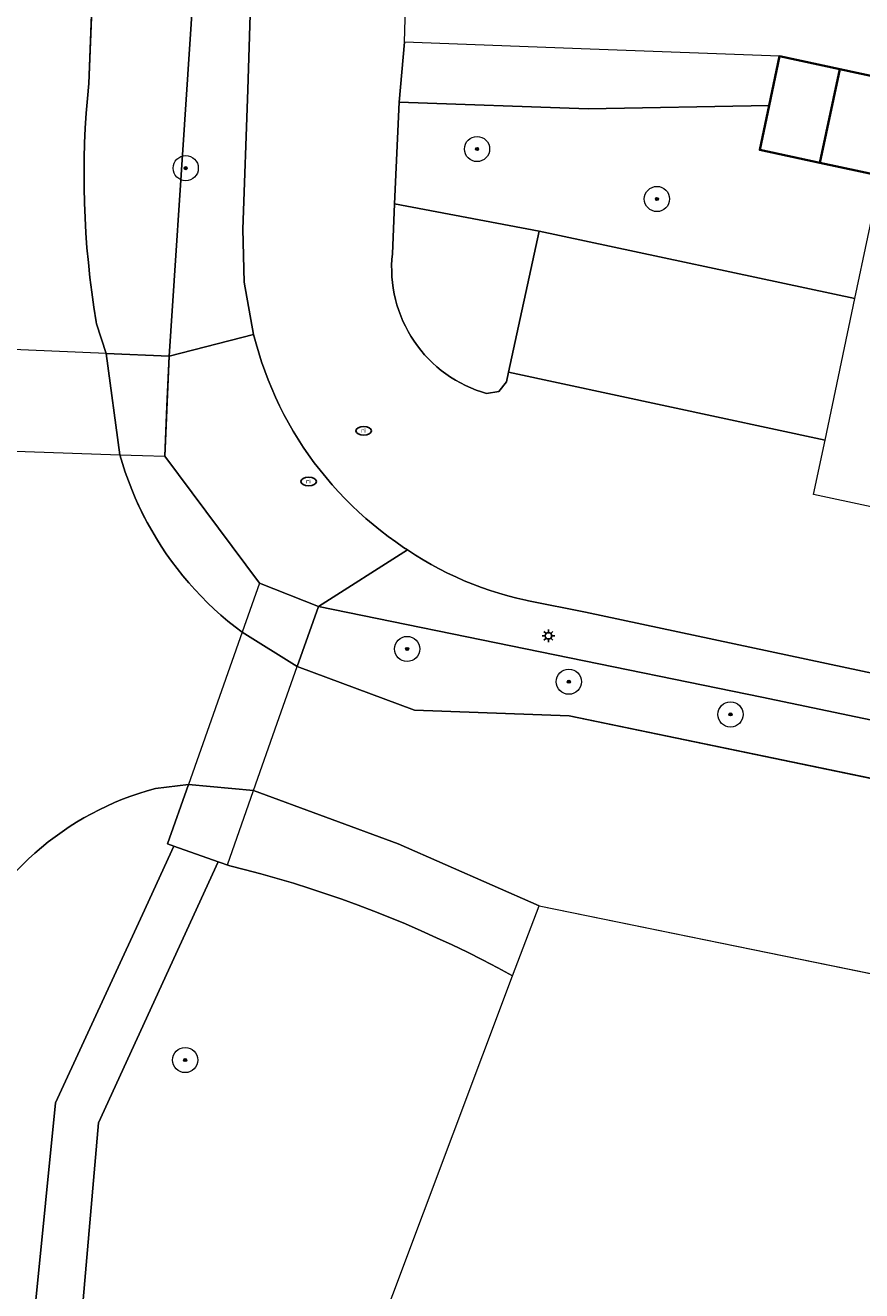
# Model space of a CAD drawing. Header units: metres. Extents: x 152610 to 160096, y 456114 to 462495.
# Tile 607 of 938: x 158668 to 158695, y 460187 to 460227. Entities that reach past the tile are written whole.
import ezdxf
from ezdxf.enums import TextEntityAlignment as Align

# ---------------------------------------------------------------- set-up
doc = ezdxf.new("R2010")
doc.units = ezdxf.units.M
doc.header["$LTSCALE"] = 0.5
doc.layers.get('0').update_dxf_attribs({"linetype": 'CONTINUOUS'})
for name, color, linetype, lineweight in [('B-PV-GK-BESCHOEIING-G', 251, 'GK-BESCHOEIING-SO', 18), ('B-PV-GR-BEPLANTING_CULTUUR_BOSPLANTSOEN-GV', 251, 'CONTINUOUS', 18), ('B-PV-GR-BEPLANTING_CULTUUR_HEESTERS-GV', 251, 'CONTINUOUS', 18), ('B-PV-GR-BOOM-S', 251, 'CONTINUOUS', 25), ('B-PV-GW-TALUD_KRUIN-G', 251, 'CONTINUOUS', 18), ('B-PV-IE-MEUBILAIR-S', 251, 'CONTINUOUS', 25), ('B-PV-KW-KUNSTWERK_DEK-GV', 251, 'CONTINUOUS', 18), ('B-PV-OG-BEBOUWING-GV', 6, 'CONTINUOUS', 35), ('B-PV-OG-TERREIN_BEGROEID-GV', 251, 'CONTINUOUS', 18), ('B-PV-OG-WATER_SLOOT-GV', 251, 'CONTINUOUS', 18), ('B-PV-VH-GESLOTENVERHARDING_ASFALT-GV', 251, 'CONTINUOUS', 18), ('B-PV-VH-OPENVERHARDING_BETONSTRAATSTEEN-GV', 251, 'CONTINUOUS', 18), ('B-PV-VH-OPENVERHARDING_TEGEL-GV', 251, 'CONTINUOUS', 18)]:
    doc.layers.add(name, color=color, linetype=linetype, lineweight=lineweight)
doc.styles.add('NLCS-ISO', font='NLCS-ISO.ttf')
doc.linetypes.add('GK-BESCHOEIING-SO', pattern='A,18,-3,[1,NLCS.SHX,S=0.6,R=0,X=0,Y=0],-3', length=24)

# ---------------------------------------------------------------- blocks, each defined once
blk = doc.blocks.new('SIE-MEUBILAIR_PAAL_LICHTMAST-SO')
for points in [[(-0.62, 0), (-1, 0)], [(-0.71, 0.71), (-0.44, 0.44)], [(0, 1), (0, 0.62)], [(0.44, 0.44), (0.71, 0.71)], [(1, 0), (0.62, 0)], [(-0.71, -0.71), (-0.44, -0.44)], [(0, -0.62), (0, -1)], [(0.44, -0.44), (0.71, -0.71)]]:
    blk.add_lwpolyline(points)
blk.add_circle((0, 0), 0.5)
blk = doc.blocks.new('SIE-MEUBILAIR_PUT_RIOOLPUT-SO')
blk.add_ellipse((0, 0), major_axis=(1.25, 0), ratio=0.54)
at = {"style": 'NLCS-ISO'}
blk.add_text('ri', height=0.75, dxfattribs=at).set_placement((-0.04, 0.07), align=Align.MIDDLE_CENTER)
blk = doc.blocks.new('SGR-BOOM_GBKN-SO')
at = {"linetype": 'ByBlock', "lineweight": 18}
h = blk.add_hatch(color=0, dxfattribs=at)
h.dxf.hatch_style = 1
edge = h.paths.add_edge_path()
edge.add_arc((0, 0), 0.25, 0, 360)
at = {"color": 0, "linetype": 'ByBlock', "lineweight": 18}
for radius in [2, 0.25]:
    blk.add_circle((0, 0), radius, dxfattribs=at)
at = {"color": 0, "linetype": 'ByBlock', "lineweight": 18, "style": 'NLCS-ISO'}
blk.add_attdef('SOORT', (2.5, 0), '', height=1.5, dxfattribs=at)

msp = doc.modelspace()

# ---------------------------------------------------------------- linework, layer by layer
at = {"layer": 'B-PV-GK-BESCHOEIING-G', "flags": 128}
msp.add_lwpolyline([(158474.733, 460059.158), (158474.943, 460059.189), (158475.393, 460059.246), (158475.843, 460059.296), (158476.295, 460059.338), (158476.747, 460059.372), (158477.199, 460059.398), (158477.652, 460059.416), (158478.105, 460059.426), (158478.558, 460059.429), (158479.012, 460059.423), (158479.465, 460059.409), (158479.917, 460059.387), (158480.37, 460059.357), (158480.821, 460059.319), (158481.272, 460059.273), (158481.722, 460059.219), (158482.171, 460059.157), (158482.619, 460059.088), (158483.066, 460059.01), (158483.511, 460058.925), (158483.954, 460058.831), (158484.396, 460058.73), (158484.836, 460058.621), (158485.274, 460058.505), (158485.71, 460058.38), (158486.144, 460058.248), (158486.575, 460058.109), (158487.004, 460057.962), (158487.43, 460057.807), (158487.853, 460057.644), (158488.273, 460057.475), (158488.69, 460057.298), (158489.104, 460057.113), (158489.515, 460056.921), (158489.922, 460056.723), (158490.326, 460056.516), (158490.726, 460056.303), (158491.122, 460056.083), (158491.514, 460055.856), (158491.903, 460055.622), (158492.287, 460055.381), (158492.666, 460055.133), (158493.041, 460054.879), (158493.412, 460054.618), (158493.778, 460054.351), (158494.139, 460054.077), (158494.496, 460053.797), (158494.847, 460053.511), (158495.193, 460053.218), (158495.534, 460052.919), (158495.87, 460052.615), (158496.2, 460052.305), (158496.525, 460051.988), (158496.844, 460051.666), (158497.157, 460051.339), (158497.465, 460051.006), (158498.657, 460049.856), (158500, 460048.907), (158501.649, 460047.928), (158503.451, 460047.272), (158503.768, 460047.182), (158504.636, 460046.931), (158505.5, 460046.672), (158506.363, 460046.406), (158507.223, 460046.132), (158508.08, 460045.85), (158508.936, 460045.561), (158509.788, 460045.264), (158510.638, 460044.96), (158511.485, 460044.648), (158512.329, 460044.329), (158513.171, 460044.002), (158514.009, 460043.668), (158514.845, 460043.326), (158515.677, 460042.977), (158516.506, 460042.62), (158517.332, 460042.257), (158518.155, 460041.886), (158518.975, 460041.507), (158519.791, 460041.122), (158520.604, 460040.729), (158521.413, 460040.329), (158522.219, 460039.922), (158523.021, 460039.507), (158523.819, 460039.086), (158524.613, 460038.657), (158525.404, 460038.222), (158525.955, 460037.907), (158526.509, 460037.598), (158527.067, 460037.297), (158527.629, 460037.002), (158528.195, 460036.715), (158528.765, 460036.435), (158529.337, 460036.162), (158529.914, 460035.896), (158530.493, 460035.637), (158531.076, 460035.386), (158531.662, 460035.143), (158532.251, 460034.906), (158532.842, 460034.677), (158533.437, 460034.456), (158534.035, 460034.242), (158534.635, 460034.036), (158535.237, 460033.837), (158535.842, 460033.646), (158536.45, 460033.462), (158537.059, 460033.286), (158537.671, 460033.118), (158538.285, 460032.958), (158538.901, 460032.805), (158539.519, 460032.66), (158540.138, 460032.523), (158540.76, 460032.394), (158541.382, 460032.273), (158542.007, 460032.159), (158542.145, 460032.135), (158584.685, 460024.085), (158585.019, 460024.016), (158585.354, 460023.955), (158585.69, 460023.902), (158586.028, 460023.856), (158586.367, 460023.819), (158586.706, 460023.79), (158587.046, 460023.768), (158587.386, 460023.755), (158587.727, 460023.75), (158588.068, 460023.752), (158588.408, 460023.763), (158588.748, 460023.781), (158589.088, 460023.808), (158589.427, 460023.842), (158589.765, 460023.885), (158590.102, 460023.935), (158590.437, 460023.994), (158590.772, 460024.06), (158591.104, 460024.134), (158591.435, 460024.215), (158591.763, 460024.305), (158592.09, 460024.402), (158592.414, 460024.507), (158592.736, 460024.619), (158593.054, 460024.739), (158593.37, 460024.867), (158593.683, 460025.002), (158593.889, 460025.095), (158594.111, 460025.174), (158594.513, 460025.312), (158594.918, 460025.442), (158595.325, 460025.564), (158595.735, 460025.679), (158596.147, 460025.786), (158596.56, 460025.885), (158596.976, 460025.977), (158597.393, 460026.06), (158597.811, 460026.136), (158598.231, 460026.204), (158598.652, 460026.264), (158599.075, 460026.316), (158599.498, 460026.36), (158599.921, 460026.396), (158600.346, 460026.424), (158600.771, 460026.444), (158601.196, 460026.456), (158601.621, 460026.46), (158602.047, 460026.456), (158602.472, 460026.444), (158602.897, 460026.424), (158603.321, 460026.397), (158603.745, 460026.361), (158604.168, 460026.317), (158604.59, 460026.265), (158605.011, 460026.206), (158605.431, 460026.138), (158605.85, 460026.062), (158606.267, 460025.979), (158606.682, 460025.888), (158607.096, 460025.789), (158614.619, 460024.73), (158616.954, 460024.152), (158630.636, 460021.782), (158631.11, 460021.67), (158631.585, 460021.565), (158632.062, 460021.469), (158632.541, 460021.38), (158633.021, 460021.299), (158633.502, 460021.226), (158633.985, 460021.161), (158634.468, 460021.104), (158634.952, 460021.055), (158635.437, 460021.014), (158635.923, 460020.981), (158636.409, 460020.956), (158636.896, 460020.939), (158637.382, 460020.929), (158637.869, 460020.928), (158638.356, 460020.935), (158638.842, 460020.95), (158639.329, 460020.973), (158639.814, 460021.003), (158640.3, 460021.042), (158640.784, 460021.089), (158641.268, 460021.143), (158641.75, 460021.206), (158642.232, 460021.277), (158642.713, 460021.355), (158643.192, 460021.441), (158643.669, 460021.536), (158644.145, 460021.638), (158644.209, 460021.652), (158644.457, 460021.708), (158644.835, 460021.786), (158645.215, 460021.857), (158645.596, 460021.92), (158645.978, 460021.975), (158646.361, 460022.022), (158646.745, 460022.061), (158647.13, 460022.092), (158647.516, 460022.115), (158647.902, 460022.13), (158648.288, 460022.137), (158648.674, 460022.136), (158649.06, 460022.127), (158649.446, 460022.11), (158649.831, 460022.086), (158650.216, 460022.053), (158650.6, 460022.012), (158650.983, 460021.963), (158651.365, 460021.906), (158651.745, 460021.842), (158652.125, 460021.769), (158652.502, 460021.689), (158652.878, 460021.601), (158653.253, 460021.505), (158653.625, 460021.401), (158653.994, 460021.29), (158654.362, 460021.171), (158654.726, 460021.045), (158655.089, 460020.911), (158655.448, 460020.769), (158655.804, 460020.62), (158656.157, 460020.464), (158656.507, 460020.3), (158656.853, 460020.129), (158657.196, 460019.951), (158657.535, 460019.767), (158657.87, 460019.575), (158658.201, 460019.376), (158658.528, 460019.17), (158659.581, 460014.995), (158660.547, 460013.802), (158661.019, 460013.554), (158661.798, 460013.146), (158662.244, 460013.587), (158662.352, 460014.275), (158662.353, 460015.601), (158662.635, 460017.118), (158662.987, 460017.748), (158666.914, 460018.277), (158667.106, 460018.303), (158669.964, 460018.687), (158670.182, 460018.717), (158671.399, 460018.541), (158671.447, 460018.534), (158671.66, 460018.495), (158671.872, 460018.449), (158672.082, 460018.396), (158672.29, 460018.334), (158672.496, 460018.265), (158672.698, 460018.188), (158672.898, 460018.104), (158673.095, 460018.013), (158673.288, 460017.914), (158673.477, 460017.808), (158673.663, 460017.696), (158673.844, 460017.577), (158674.02, 460017.451), (158674.192, 460017.318), (158674.359, 460017.18), (158674.52, 460017.035), (158674.676, 460016.884), (158674.827, 460016.728), (158674.971, 460016.567), (158675.11, 460016.4), (158675.242, 460016.228), (158675.368, 460016.051), (158675.487, 460015.87), (158675.6, 460015.685), (158675.705, 460015.495), (158675.804, 460015.302), (158675.895, 460015.106), (158675.979, 460014.906), (158676.056, 460014.703), (158676.125, 460014.497), (158676.186, 460014.289), (158676.24, 460014.079), (158676.286, 460013.867), (158676.324, 460013.654), (158676.354, 460013.439), (158676.753, 460008.743), (158676.77, 460008.544), (158676.933, 460006.617), (158676.95, 460006.417), (158677.59, 460002.15), (158678.147, 460000), (158678.47, 459998.75), (158681.56, 459993.85), (158682.373, 459992.754), (158683.361, 459991.812), (158683.561, 459991.657), (158683.766, 459991.508), (158683.976, 459991.366), (158684.189, 459991.23), (158684.408, 459991.101), (158684.63, 459990.979), (158684.855, 459990.865), (158685.085, 459990.757), (158685.317, 459990.657), (158685.553, 459990.564), (158685.791, 459990.479), (158686.032, 459990.401), (158686.276, 459990.331), (158686.521, 459990.268), (158686.6, 459990.25), (158751.58, 459978.72), (158751.778, 459978.68), (158756.595, 459977.716), (158756.791, 459977.677), (158834.12, 459963.78), (158843.94, 459961.89), (158852.56, 459960.22), (158852.897, 459960.137), (158853.235, 459960.061), (158853.575, 459959.994), (158853.917, 459959.934), (158854.259, 459959.882), (158854.603, 459959.838), (158854.948, 459959.803), (158855.294, 459959.775), (158855.64, 459959.755), (158855.986, 459959.743), (158856.333, 459959.739), (158856.68, 459959.743), (158857.026, 459959.755), (158857.372, 459959.775), (158857.718, 459959.803), (158858.063, 459959.839), (158858.407, 459959.882), (158858.75, 459959.934), (158859.07, 459959.99), (158859.409, 459960.091), (158859.778, 459960.194), (158860.149, 459960.288), (158860.522, 459960.375), (158860.897, 459960.454), (158861.273, 459960.526), (158861.651, 459960.589), (158862.03, 459960.645), (158862.41, 459960.692), (158862.791, 459960.732), (158863.172, 459960.763), (158863.555, 459960.787), (158863.937, 459960.803), (158864.32, 459960.81), (158864.703, 459960.81), (158865.086, 459960.802), (158865.469, 459960.785), (158865.851, 459960.761), (158866.233, 459960.729), (158866.614, 459960.688), (158866.994, 459960.64), (158867.372, 459960.584), (158867.75, 459960.52), (158896.821, 459951.25), (158899.349, 459950.965), (158901.43, 459950.73), (158906.435, 459950.678), (158906.882, 459950.597), (158909.016, 459950.211), (158915.147, 459949.101), (158917.198, 459948.729), (158917.642, 459948.649), (158921.99, 459945.69), (158925.427, 459945.052), (158964.503, 459937.795), (159000, 459934.696), (159003.633, 459934.171), (159005.109, 459934.22), (159006.093, 459934.614), (159007.077, 459935.305), (159007.962, 459936.143), (159014.89, 459947.09), (159017.691, 459951.429), (159019.017, 459954.043), (159018.462, 459968.244), (159020.418, 459992.305), (159020.706, 459993.813), (159022.152, 460000), (159022.95, 460003.42), (159027.25, 460016.67), (159028.16, 460021.17), (159028.265, 460024.361), (159027.69, 460030.4), (159027.671, 460030.666), (159027.644, 460030.931), (159027.609, 460031.195), (159027.566, 460031.459), (159027.515, 460031.72), (159027.457, 460031.98), (159027.391, 460032.239), (159027.316, 460032.495), (159027.235, 460032.748), (159027.145, 460033), (159027.049, 460033.248), (159026.944, 460033.493), (159026.833, 460033.736), (159026.714, 460033.974), (159026.588, 460034.209), (159026.456, 460034.441), (159026.316, 460034.668), (159026.23, 460034.8), (159026.04, 460035.142), (159025.843, 460035.481), (159025.639, 460035.815), (159025.429, 460036.145), (159025.211, 460036.47), (159024.987, 460036.792), (159024.757, 460037.108), (159024.52, 460037.42), (159024.277, 460037.727), (159024.028, 460038.028), (159023.772, 460038.325), (159023.511, 460038.616), (159023.243, 460038.902), (159022.97, 460039.183), (159022.691, 460039.457), (159022.407, 460039.726), (159022.117, 460039.989), (159021.822, 460040.247), (159021.521, 460040.498), (159021.216, 460040.742), (159020.906, 460040.981), (159020.591, 460041.213), (159020.271, 460041.439), (159019.946, 460041.658), (159019.617, 460041.871), (159019.284, 460042.076), (159018.947, 460042.275), (159018.606, 460042.467), (159018.261, 460042.652), (159017.912, 460042.83), (159017.81, 460042.88), (159010.88, 460044.64), (159000, 460045.968), (158973.31, 460049.15), (158970.17, 460049.52), (158966.22, 460052.79), (158955.33, 460052.2), (158953.13, 460052.57), (158952.84, 460052.62), (158952.26, 460049.87), (158951.637, 460047.099), (158956.462, 460046.222), (158999.997, 460038.306), (159019.45, 460034.88), (159020.22, 460023.97), (159013.47, 460002.92), (159014.063, 460000), (159014.75, 459996.5), (159014.96, 459994.766), (159015.2, 459993.44), (159015.31, 459991.71), (159014.51, 459987.81), (159008.04, 459965.34), (159004.43, 459960.25), (159000, 459960.353), (158998.4, 459960.39), (158984.69, 459966.34), (158972.72, 459965.62), (158962.87, 459959.8), (158959.98, 459955.93), (158957.133, 459952.707), (158948.935, 459949.392), (158938.055, 459951.623), (158924.86, 459955.26), (158921.282, 459954.369), (158918.671, 459954.179), (158918.225, 459954.257), (158916.164, 459954.616), (158910.021, 459955.687), (158907.885, 459956.059), (158907.442, 459956.136), (158904.968, 459956.938), (158901.43, 459958.27), (158890.98, 459967.57), (158877.255, 459970.054), (158862.49, 459972.71), (158842.246, 459972.236), (158839.35, 459972.21), (158836.56, 459972.73), (158833.66, 459977.71), (158833.569, 459977.866), (158833.471, 459978.018), (158833.366, 459978.165), (158833.255, 459978.308), (158833.138, 459978.446), (158833.015, 459978.578), (158832.886, 459978.705), (158832.752, 459978.825), (158832.612, 459978.94), (158832.468, 459979.049), (158832.318, 459979.151), (158832.165, 459979.246), (158832.007, 459979.334), (158831.846, 459979.416), (158831.681, 459979.49), (158831.513, 459979.557), (158831.342, 459979.616), (158831.169, 459979.668), (158830.994, 459979.711), (158830.817, 459979.748), (158830.638, 459979.776), (158830.459, 459979.796), (158830.278, 459979.809), (158830.098, 459979.813), (158829.917, 459979.809), (158829.737, 459979.798), (158829.557, 459979.778), (158829.378, 459979.751), (158829.201, 459979.715), (158829.026, 459979.672), (158828.852, 459979.621), (158828.681, 459979.563), (158828.57, 459979.52), (158828.493, 459979.5), (158827.826, 459979.328), (158827.158, 459979.164), (158826.487, 459979.008), (158825.815, 459978.859), (158825.141, 459978.719), (158824.466, 459978.586), (158823.789, 459978.461), (158823.11, 459978.344), (158822.431, 459978.235), (158821.75, 459978.134), (158821.068, 459978.04), (158820.385, 459977.955), (158819.701, 459977.878), (158819.016, 459977.808), (158818.33, 459977.747), (158817.644, 459977.693), (158816.957, 459977.648), (158816.269, 459977.61), (158815.582, 459977.58), (158814.894, 459977.559), (158814.205, 459977.545), (158813.517, 459977.54), (158812.829, 459977.542), (158812.14, 459977.553), (158811.452, 459977.571), (158810.764, 459977.597), (158810.077, 459977.632), (158809.39, 459977.674), (158808.703, 459977.725), (158808.017, 459977.783), (158807.332, 459977.849), (158806.648, 459977.924), (158805.964, 459978.006), (158805.282, 459978.096), (158804.6, 459978.194), (158803.92, 459978.3), (158761.22, 459986.1), (158758.322, 459985.408), (158753.269, 459986.128), (158753.067, 459986.157), (158749.69, 459986.67), (158727.918, 459990.667), (158699.682, 459995.849), (158690.69, 459997.5), (158690.618, 459997.516), (158690.387, 459997.573), (158690.159, 459997.638), (158689.932, 459997.71), (158689.708, 459997.79), (158689.487, 459997.877), (158689.269, 459997.972), (158689.054, 459998.074), (158688.843, 459998.183), (158688.635, 459998.299), (158688.432, 459998.423), (158688.233, 459998.552), (158688.038, 459998.689), (158687.848, 459998.832), (158687.663, 459998.981), (158687.483, 459999.137), (158687.308, 459999.298), (158687.139, 459999.466), (158686.976, 459999.638), (158686.818, 459999.817), (158686.667, 460000), (158685.555, 460001.955), (158685.499, 460002.085), (158685.375, 460002.386), (158685.258, 460002.69), (158685.149, 460002.997), (158685.047, 460003.307), (158684.953, 460003.619), (158684.866, 460003.933), (158684.788, 460004.249), (158684.717, 460004.567), (158684.654, 460004.887), (158684.599, 460005.208), (158684.552, 460005.531), (158684.512, 460005.854), (158684.481, 460006.178), (158684.457, 460006.503), (158684.442, 460006.829), (158684.441, 460007.029), (158684.373, 460008.962), (158684.366, 460009.162), (158682.835, 460049.515), (158682.091, 460056.641), (158679.424, 460075.603), (158675.896, 460089.698), (158675.862, 460089.837), (158675.82, 460090.04), (158675.785, 460090.245), (158675.759, 460090.45), (158675.74, 460090.657), (158675.73, 460090.864), (158675.727, 460091.071), (158675.733, 460091.278), (158675.746, 460091.485), (158675.767, 460091.691), (158675.797, 460091.896), (158675.834, 460092.1), (158675.879, 460092.303), (158675.932, 460092.503), (158675.992, 460092.701), (158676.06, 460092.897), (158676.136, 460093.09), (158676.219, 460093.28), (158676.309, 460093.466), (158676.407, 460093.649), (158676.511, 460093.828), (158676.622, 460094.003), (158676.74, 460094.174), (158676.864, 460094.34), (158676.995, 460094.501), (158677.132, 460094.656), (158677.275, 460094.807), (158677.423, 460094.951), (158677.577, 460095.09), (158677.736, 460095.223), (158677.9, 460095.35), (158678.069, 460095.47), (158678.242, 460095.583), (158678.42, 460095.69), (158679.124, 460098.709), (158679.71, 460101.22), (158678.135, 460101.478), (158676.628, 460102.001), (158676.439, 460102.088), (158676.194, 460102.208), (158675.953, 460102.336), (158675.716, 460102.471), (158675.482, 460102.612), (158675.253, 460102.76), (158675.029, 460102.915), (158674.809, 460103.076), (158674.594, 460103.244), (158674.384, 460103.418), (158674.179, 460103.598), (158673.98, 460103.784), (158673.786, 460103.976), (158673.597, 460104.173), (158673.415, 460104.376), (158673.239, 460104.584), (158673.069, 460104.797), (158672.905, 460105.015), (158672.747, 460105.238), (158672.597, 460105.465), (158672.452, 460105.697), (158672.315, 460105.933), (158672.185, 460106.172), (158672.062, 460106.416), (158671.946, 460106.663), (158671.837, 460106.913), (158671.736, 460107.166), (158671.642, 460107.422), (158671.556, 460107.681), (158670.245, 460117.41), (158670.219, 460117.602), (158669.958, 460119.521), (158669.933, 460119.705), (158667.522, 460137.655), (158666.197, 460150.943), (158665.164, 460167.52), (158665.12, 460183.663), (158665.289, 460190.315), (158665.604, 460194.292), (158665.629, 460194.539), (158665.664, 460194.81), (158665.707, 460195.08), (158665.758, 460195.349), (158665.817, 460195.616), (158665.883, 460195.881), (158665.957, 460196.144), (158666.039, 460196.405), (158666.129, 460196.663), (158666.226, 460196.919), (158666.33, 460197.172), (158666.442, 460197.421), (158666.561, 460197.667), (158666.687, 460197.91), (158666.82, 460198.148), (158666.961, 460198.383), (158667.108, 460198.613), (158667.261, 460198.839), (158667.421, 460199.061), (158667.588, 460199.278), (158667.761, 460199.489), (158667.94, 460199.696), (158668.125, 460199.897), (158668.316, 460200.093), (158668.512, 460200.283), (158668.714, 460200.467), (158668.921, 460200.646), (158669.134, 460200.818), (158669.351, 460200.984), (158669.573, 460201.143), (158669.8, 460201.296), (158670.031, 460201.442), (158670.266, 460201.582), (158670.505, 460201.714), (158670.748, 460201.839), (158670.994, 460201.957), (158671.244, 460202.068), (158671.497, 460202.172), (158671.753, 460202.268), (158672.012, 460202.357), (158672.273, 460202.438), (158672.536, 460202.511), (158673.586, 460202.643), (158675.654, 460202.454), (158680.24, 460200.758), (158684.716, 460198.791), (158742.58, 460186.99), (158742.848, 460188.52), (158743.093, 460189.916), (158743.6, 460192.81), (158685.67, 460204.82), (158680.76, 460205), (158677.037, 460206.38), (158675.289, 460207.471), (158675.065, 460207.642), (158674.839, 460207.824), (158674.618, 460208.012), (158674.402, 460208.206), (158674.191, 460208.406), (158673.986, 460208.612), (158673.787, 460208.824), (158673.594, 460209.041), (158673.407, 460209.263), (158673.226, 460209.49), (158673.051, 460209.722), (158672.883, 460209.959), (158672.722, 460210.2), (158672.567, 460210.446), (158672.419, 460210.696), (158672.278, 460210.95), (158672.143, 460211.207), (158672.017, 460211.468), (158671.897, 460211.733), (158671.784, 460212.001), (158671.68, 460212.272), (158671.582, 460212.545), (158671.492, 460212.821), (158671.41, 460213.1), (158670.971, 460216.313), (158670.67, 460217.248), (158670.659, 460217.314), (158670.584, 460217.782), (158670.518, 460218.252), (158670.459, 460218.723), (158670.409, 460219.194), (158670.366, 460219.666), (158670.331, 460220.139), (158670.305, 460220.613), (158670.286, 460221.087), (158670.275, 460221.561), (158670.272, 460222.035), (158670.278, 460222.509), (158670.291, 460222.983), (158670.312, 460223.457), (158670.342, 460223.93), (158670.379, 460224.403), (158670.424, 460224.875), (158670.884, 460236.208), (158671.443, 460250), (158671.646, 460254.657), (158671.932, 460258.598), (158672.045, 460266.708), (158672.206, 460278.296), (158673.841, 460310.082), (158672.827, 460327.858), (158672.802, 460328.217), (158672.77, 460328.576), (158672.729, 460328.934), (158672.681, 460329.291), (158672.624, 460329.647), (158672.56, 460330.002), (158672.488, 460330.355), (158672.407, 460330.706), (158672.32, 460331.055), (158672.224, 460331.403), (158672.173, 460331.575), (158671.331, 460334.857), (158670.909, 460336.049), (158670.252, 460337.253), (158669.749, 460337.931), (158668.707, 460339.041), (158667.431, 460340.162), (158666.576, 460340.921), (158665.827, 460341.447), (158664.587, 460342.123), (158663.031, 460342.66), (158661.99, 460342.963), (158660.832, 460343.113), (158657.125, 460343.156)], dxfattribs=at)
at = {"layer": 'B-PV-GR-BEPLANTING_CULTUUR_BOSPLANTSOEN-GV', "flags": 128}
msp.add_lwpolyline([(158675.654, 460202.454), (158673.586, 460202.643), (158672.917, 460200.755), (158673.12, 460200.68), (158674.53, 460200.19), (158674.9, 460200.06), (158675.36, 460199.945), (158675.882, 460199.806), (158676.402, 460199.66), (158676.92, 460199.506), (158677.436, 460199.345), (158677.949, 460199.176), (158678.46, 460198.999), (158678.968, 460198.815), (158679.473, 460198.623), (158679.976, 460198.424), (158680.475, 460198.217), (158680.971, 460198.003), (158681.464, 460197.782), (158681.954, 460197.553), (158682.44, 460197.317), (158682.923, 460197.074), (158683.402, 460196.824), (158683.877, 460196.567), (158684.716, 460198.791), (158680.24, 460200.758)], close=True, dxfattribs=at)
msp.add_lwpolyline([(158677.25, 460178.95), (158683.877, 460196.567), (158683.402, 460196.824), (158682.923, 460197.074), (158682.44, 460197.317), (158681.954, 460197.553), (158681.464, 460197.782), (158680.971, 460198.003), (158680.475, 460198.217), (158679.976, 460198.424), (158679.473, 460198.623), (158678.968, 460198.815), (158678.46, 460198.999), (158677.949, 460199.176), (158677.436, 460199.345), (158676.92, 460199.506), (158676.402, 460199.66), (158675.882, 460199.806), (158675.36, 460199.945), (158674.9, 460200.06), (158674.53, 460200.19), (158670.73, 460191.91), (158670.22, 460186.05)], dxfattribs=at)
at = {"layer": 'B-PV-GR-BEPLANTING_CULTUUR_HEESTERS-GV', "flags": 128}
for points in [[(158695.56, 460221.95), (158693.629, 460222.361), (158691.72, 460222.77), (158692.018, 460224.176), (158686.27, 460224.066), (158680.274, 460224.287), (158680.13, 460221.055), (158684.72, 460220.19), (158694.739, 460218.057)], [(158684.72, 460220.19), (158680.13, 460221.055), (158680.06, 460219.47), (158680.044, 460219.289), (158680.036, 460219.107), (158680.037, 460218.925), (158680.045, 460218.744), (158680.061, 460218.562), (158680.085, 460218.382), (158680.117, 460218.203), (158680.157, 460218.026), (158680.205, 460217.85), (158680.26, 460217.677), (158680.323, 460217.506), (158680.393, 460217.338), (158680.471, 460217.174), (158680.556, 460217.013), (158680.648, 460216.856), (158680.746, 460216.703), (158680.852, 460216.555), (158680.963, 460216.411), (158681.081, 460216.273), (158681.205, 460216.139), (158681.334, 460216.012), (158681.47, 460215.89), (158681.61, 460215.774), (158681.755, 460215.665), (158681.905, 460215.562), (158682.059, 460215.466), (158682.218, 460215.376), (158682.38, 460215.294), (158682.545, 460215.218), (158682.714, 460215.151), (158682.886, 460215.09), (158683.048, 460215.041), (158683.437, 460215.103), (158683.68, 460215.414), (158683.746, 460215.717)]]:
    msp.add_lwpolyline(points, close=True, dxfattribs=at)
at = {"layer": 'B-PV-GW-TALUD_KRUIN-G', "flags": 128}
for points in [[(158672.97, 460216.23), (158674.056, 460232.521), (158675.042, 460254.554), (158675.313, 460273.742), (158676.28, 460288.519), (158676.98, 460303.721), (158677.047, 460315.388), (158676.852, 460323.626), (158676.288, 460328.728), (158674.821, 460333.775), (158672.61, 460338.238), (158670.693, 460341.319), (158668.565, 460343.495), (158664.786, 460345.785), (158664.238, 460346.117), (158660.506, 460346.343), (158657.14, 460344.22), (158654.8, 460344.31)], [(158677.71, 460208.29), (158675.84, 460209.03), (158672.84, 460213.05), (158672.97, 460216.23)], [(158743.599, 460186.657), (158744.877, 460187.58), (158745.962, 460192.312), (158745.774, 460193.295), (158744.79, 460194.33), (158691.786, 460205.407), (158677.71, 460208.29)], [(158671.95, 460119.98), (158673.069, 460121.625), (158673.63, 460122.45), (158671.54, 460133.22), (158669.81, 460150.32), (158668.78, 460165.06), (158668.73, 460186.18), (158669.37, 460192.54), (158672.125, 460198.521), (158673.12, 460200.68), (158672.917, 460200.755)], [(158672.917, 460200.755), (158673.12, 460200.68), (158674.53, 460200.19), (158674.9, 460200.06), (158675.36, 460199.945), (158675.882, 460199.806), (158676.402, 460199.66), (158676.92, 460199.506), (158677.436, 460199.345), (158677.949, 460199.176), (158678.46, 460198.999), (158678.968, 460198.815), (158679.473, 460198.623), (158679.976, 460198.424), (158680.475, 460198.217), (158680.971, 460198.003), (158681.464, 460197.782), (158681.954, 460197.553), (158682.44, 460197.317), (158682.923, 460197.074), (158683.402, 460196.824), (158683.877, 460196.567)]]:
    msp.add_lwpolyline(points, dxfattribs=at)
at = {"layer": 'B-PV-KW-KUNSTWERK_DEK-GV', "flags": 128}
for points in [[(158661.411, 460216.71), (158660.92, 460216.73), (158660.855, 460215.1), (158660.79, 460213.47), (158661.82, 460213.434), (158662.372, 460213.414), (158666.891, 460213.257), (158671.41, 460213.1), (158672.125, 460213.075), (158672.84, 460213.05), (158672.905, 460214.64), (158672.97, 460216.23), (158671.97, 460216.271), (158670.971, 460216.313), (158666.772, 460216.488), (158662.573, 460216.663)], [(158677.71, 460208.29), (158675.84, 460209.03), (158675.289, 460207.471), (158673.586, 460202.643), (158672.917, 460200.755), (158673.12, 460200.68), (158674.53, 460200.19), (158674.821, 460200.088), (158675.654, 460202.454), (158676.405, 460204.587), (158677.037, 460206.38)]]:
    msp.add_lwpolyline(points, close=True, dxfattribs=at)
at = {"layer": 'B-PV-OG-BEBOUWING-GV', "flags": 128}
for points in [[(158694.265, 460225.33), (158692.35, 460225.74), (158692.018, 460224.176), (158691.72, 460222.77), (158693.629, 460222.361)], [(158696.18, 460224.92), (158694.265, 460225.33), (158693.629, 460222.361), (158695.56, 460221.95)]]:
    msp.add_lwpolyline(points, close=True, dxfattribs=at)
at = {"layer": 'B-PV-OG-TERREIN_BEGROEID-GV', "flags": 128}
for points in [[(158676.28, 460288.519), (158675.313, 460273.742), (158675.042, 460254.554), (158674.056, 460232.521), (158672.97, 460216.23), (158675.656, 460216.914), (158675.357, 460218.569), (158675.31, 460220.25), (158675.47, 460224.67), (158676.1, 460244.78), (158676.256, 460250), (158676.67, 460263.89), (158676.988, 460274.299), (158677.14, 460279.263)], [(158670.884, 460236.208), (158670.424, 460224.875), (158670.379, 460224.403), (158670.342, 460223.93), (158670.312, 460223.457), (158670.291, 460222.983), (158670.278, 460222.509), (158670.273, 460222.035), (158670.275, 460221.561), (158670.286, 460221.087), (158670.305, 460220.613), (158670.331, 460220.139), (158670.366, 460219.666), (158670.409, 460219.194), (158670.459, 460218.723), (158670.518, 460218.252), (158670.584, 460217.782), (158670.659, 460217.314), (158670.67, 460217.248), (158670.971, 460216.313), (158672.97, 460216.23), (158674.056, 460232.521)], [(158734.95, 460197.72), (158723.92, 460200.08), (158705.56, 460203.98), (158686.19, 460208.11), (158684.38, 460208.47), (158684.291, 460208.489), (158684.005, 460208.554), (158683.722, 460208.626), (158683.441, 460208.707), (158683.162, 460208.795), (158682.885, 460208.89), (158682.611, 460208.993), (158682.34, 460209.104), (158682.073, 460209.222), (158681.808, 460209.347), (158681.547, 460209.48), (158681.29, 460209.619), (158681.037, 460209.766), (158680.788, 460209.919), (158680.543, 460210.079), (158677.71, 460208.29), (158691.786, 460205.407), (158744.79, 460194.33)], [(158668.73, 460186.18), (158669.37, 460192.54), (158672.125, 460198.521), (158673.12, 460200.68), (158672.917, 460200.755), (158673.586, 460202.643), (158672.536, 460202.511), (158672.273, 460202.438), (158672.012, 460202.357), (158671.753, 460202.268), (158671.497, 460202.172), (158671.244, 460202.068), (158670.994, 460201.957), (158670.748, 460201.839), (158670.505, 460201.714), (158670.266, 460201.582), (158670.03, 460201.442), (158669.799, 460201.296), (158669.573, 460201.143), (158669.351, 460200.984), (158669.134, 460200.818), (158668.921, 460200.646), (158668.714, 460200.467), (158668.512, 460200.283), (158668.316, 460200.093)]]:
    msp.add_lwpolyline(points, dxfattribs=at)
for points in [[(158672.97, 460216.23), (158670.971, 460216.313), (158671.41, 460213.1), (158671.492, 460212.821), (158671.582, 460212.545), (158671.679, 460212.272), (158671.784, 460212.001), (158671.897, 460211.733), (158672.016, 460211.468), (158672.144, 460211.207), (158672.278, 460210.949), (158672.419, 460210.696), (158672.567, 460210.446), (158672.722, 460210.2), (158672.883, 460209.959), (158673.051, 460209.722), (158673.226, 460209.49), (158673.407, 460209.263), (158673.594, 460209.041), (158673.787, 460208.824), (158673.986, 460208.612), (158674.191, 460208.406), (158674.402, 460208.206), (158674.618, 460208.012), (158674.839, 460207.824), (158675.065, 460207.641), (158675.289, 460207.471), (158677.037, 460206.38), (158677.71, 460208.29), (158675.84, 460209.03), (158672.84, 460213.05)], [(158691.786, 460205.407), (158677.71, 460208.29), (158677.037, 460206.38), (158680.76, 460205), (158685.67, 460204.82), (158743.6, 460192.81), (158743.093, 460189.916), (158742.848, 460188.52), (158742.58, 460186.99), (158743.599, 460186.657), (158744.877, 460187.58), (158745.962, 460192.312), (158745.774, 460193.295), (158744.79, 460194.33)]]:
    msp.add_lwpolyline(points, close=True, dxfattribs=at)
at = {"layer": 'B-PV-OG-WATER_SLOOT-GV', "flags": 128}
for points in [[(158743.6, 460192.81), (158685.67, 460204.82), (158680.76, 460205), (158677.037, 460206.38), (158675.289, 460207.471), (158675.065, 460207.641), (158674.839, 460207.824), (158674.618, 460208.012), (158674.402, 460208.206), (158674.191, 460208.406), (158673.986, 460208.612), (158673.787, 460208.824), (158673.594, 460209.041), (158673.407, 460209.263), (158673.226, 460209.49), (158673.051, 460209.722), (158672.883, 460209.959), (158672.722, 460210.2), (158672.567, 460210.446), (158672.419, 460210.696), (158672.278, 460210.949), (158672.144, 460211.207), (158672.016, 460211.468), (158671.897, 460211.733), (158671.784, 460212.001), (158671.679, 460212.272), (158671.582, 460212.545), (158671.492, 460212.821), (158671.41, 460213.1), (158670.971, 460216.313), (158670.67, 460217.248), (158670.659, 460217.314), (158670.584, 460217.782), (158670.518, 460218.252), (158670.459, 460218.723), (158670.409, 460219.194), (158670.366, 460219.666), (158670.331, 460220.139), (158670.305, 460220.613), (158670.286, 460221.087), (158670.275, 460221.561), (158670.273, 460222.035), (158670.278, 460222.509), (158670.291, 460222.983), (158670.312, 460223.457), (158670.342, 460223.93), (158670.379, 460224.403), (158670.424, 460224.875), (158670.884, 460236.208)], [(158668.316, 460200.093), (158668.512, 460200.283), (158668.714, 460200.467), (158668.921, 460200.646), (158669.134, 460200.818), (158669.351, 460200.984), (158669.573, 460201.143), (158669.799, 460201.296), (158670.03, 460201.442), (158670.266, 460201.582), (158670.505, 460201.714), (158670.748, 460201.839), (158670.994, 460201.957), (158671.244, 460202.068), (158671.497, 460202.172), (158671.753, 460202.268), (158672.012, 460202.357), (158672.273, 460202.438), (158672.536, 460202.511), (158673.586, 460202.643), (158675.654, 460202.454), (158680.24, 460200.758), (158684.716, 460198.791), (158742.58, 460186.99)]]:
    msp.add_lwpolyline(points, dxfattribs=at)
at = {"layer": 'B-PV-VH-GESLOTENVERHARDING_ASFALT-GV', "flags": 128}
for points in [[(158661.411, 460216.71), (158660.92, 460216.73), (158660.855, 460215.1), (158660.79, 460213.47), (158661.82, 460213.434), (158662.372, 460213.414), (158666.891, 460213.257), (158671.41, 460213.1), (158672.125, 460213.075), (158672.84, 460213.05), (158672.905, 460214.64), (158672.97, 460216.23), (158671.97, 460216.271), (158670.971, 460216.313), (158666.772, 460216.488), (158662.573, 460216.663)], [(158677.71, 460208.29), (158675.84, 460209.03), (158675.289, 460207.471), (158673.586, 460202.643), (158672.917, 460200.755), (158673.12, 460200.68), (158674.53, 460200.19), (158674.821, 460200.088), (158675.654, 460202.454), (158676.405, 460204.587), (158677.037, 460206.38)]]:
    msp.add_lwpolyline(points, close=True, dxfattribs=at)
at = {"layer": 'B-PV-VH-OPENVERHARDING_BETONSTRAATSTEEN-GV', "flags": 128}
for points in [[(158676.1, 460244.78), (158675.47, 460224.67), (158675.31, 460220.25), (158675.357, 460218.569), (158675.656, 460216.914), (158675.733, 460216.622), (158675.817, 460216.332), (158675.909, 460216.045), (158676.008, 460215.76), (158676.115, 460215.477), (158676.23, 460215.198), (158676.351, 460214.922), (158676.48, 460214.649), (158676.617, 460214.379), (158676.76, 460214.114), (158676.91, 460213.852), (158677.068, 460213.594), (158677.232, 460213.341), (158677.402, 460213.092), (158677.579, 460212.847), (158677.763, 460212.608), (158677.953, 460212.373), (158678.149, 460212.143), (158678.351, 460211.919), (158678.559, 460211.7), (158678.773, 460211.487), (158678.992, 460211.279), (158679.216, 460211.078), (158679.446, 460210.882), (158679.681, 460210.693), (158679.921, 460210.509), (158680.166, 460210.333), (158680.416, 460210.162), (158680.543, 460210.079), (158680.788, 460209.919), (158681.037, 460209.766), (158681.29, 460209.619), (158681.547, 460209.48), (158681.808, 460209.347), (158682.073, 460209.222), (158682.34, 460209.104), (158682.611, 460208.993), (158682.885, 460208.89), (158683.162, 460208.795), (158683.441, 460208.707), (158683.722, 460208.626), (158684.005, 460208.554), (158684.291, 460208.489), (158684.38, 460208.47), (158686.19, 460208.11), (158705.56, 460203.98)], [(158728.5, 460204.34), (158693.43, 460211.84), (158693.792, 460213.562), (158683.746, 460215.717), (158683.68, 460215.414), (158683.437, 460215.103), (158683.048, 460215.041), (158682.886, 460215.09), (158682.714, 460215.151), (158682.545, 460215.218), (158682.38, 460215.294), (158682.218, 460215.376), (158682.059, 460215.466), (158681.905, 460215.562), (158681.755, 460215.665), (158681.61, 460215.774), (158681.47, 460215.89), (158681.334, 460216.012), (158681.205, 460216.139), (158681.081, 460216.273), (158680.963, 460216.411), (158680.852, 460216.555), (158680.746, 460216.703), (158680.648, 460216.856), (158680.556, 460217.013), (158680.471, 460217.174), (158680.393, 460217.338), (158680.323, 460217.506), (158680.26, 460217.677), (158680.205, 460217.85), (158680.157, 460218.026), (158680.117, 460218.203), (158680.085, 460218.382), (158680.061, 460218.562), (158680.045, 460218.744), (158680.037, 460218.925), (158680.036, 460219.107), (158680.044, 460219.289), (158680.06, 460219.47), (158680.13, 460221.055), (158680.274, 460224.287), (158680.44, 460226.18), (158680.96, 460244.48)]]:
    msp.add_lwpolyline(points, dxfattribs=at)
msp.add_lwpolyline([(158694.739, 460218.057), (158684.72, 460220.19), (158683.746, 460215.717), (158693.792, 460213.562)], close=True, dxfattribs=at)
at = {"layer": 'B-PV-VH-OPENVERHARDING_TEGEL-GV', "flags": 128}
for points in [[(158692.35, 460225.74), (158686.34, 460225.962), (158680.44, 460226.18), (158680.274, 460224.287), (158686.27, 460224.066), (158692.018, 460224.176)], [(158675.733, 460216.622), (158675.656, 460216.914), (158672.97, 460216.23), (158672.84, 460213.05), (158675.84, 460209.03), (158677.71, 460208.29), (158680.543, 460210.079), (158680.416, 460210.162), (158680.166, 460210.333), (158679.921, 460210.509), (158679.681, 460210.693), (158679.446, 460210.882), (158679.216, 460211.078), (158678.992, 460211.279), (158678.773, 460211.487), (158678.559, 460211.7), (158678.351, 460211.919), (158678.149, 460212.143), (158677.953, 460212.373), (158677.763, 460212.608), (158677.579, 460212.847), (158677.402, 460213.092), (158677.232, 460213.341), (158677.068, 460213.594), (158676.91, 460213.852), (158676.76, 460214.114), (158676.617, 460214.379), (158676.48, 460214.649), (158676.351, 460214.922), (158676.23, 460215.198), (158676.115, 460215.477), (158676.008, 460215.76), (158675.909, 460216.045), (158675.817, 460216.332)]]:
    msp.add_lwpolyline(points, close=True, dxfattribs=at)
msp.add_lwpolyline([(158670.22, 460186.05), (158670.73, 460191.91), (158674.53, 460200.19), (158673.12, 460200.68), (158672.125, 460198.521), (158669.37, 460192.54), (158668.73, 460186.18)], dxfattribs=at)

# ---------------------------------------------------------------- block references
at = {"layer": 'B-PV-GR-BOOM-S', "xscale": 0.2, "yscale": 0.2, "zscale": 0.2}
for p in [(158682.747, 460222.796), (158673.5, 460222.19), (158688.456, 460221.211), (158680.527, 460206.939), (158685.659, 460205.901), (158690.791, 460204.863), (158673.481, 460193.901)]:
    msp.add_blockref('SGR-BOOM_GBKN-SO', p, dxfattribs=at)
at = {"layer": 'B-PV-IE-MEUBILAIR-S', "xscale": 0.2, "yscale": 0.2, "zscale": 0.2}
for name, p in [('SIE-MEUBILAIR_PUT_RIOOLPUT-SO', (158679.15, 460213.86)), ('SIE-MEUBILAIR_PUT_RIOOLPUT-SO', (158677.4, 460212.25)), ('SIE-MEUBILAIR_PAAL_LICHTMAST-SO', (158685.013, 460207.356))]:
    msp.add_blockref(name, p, dxfattribs=at)

doc.saveas('drawing.dxf')
